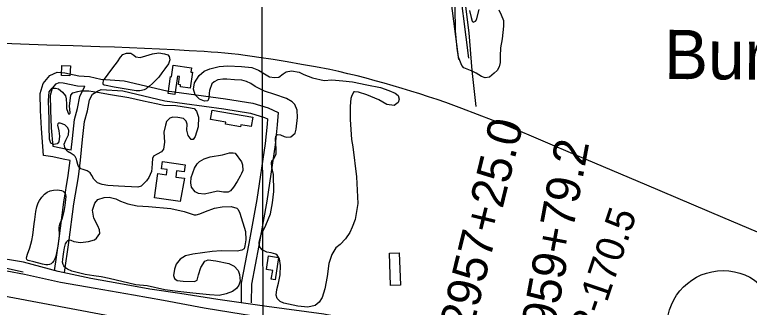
# Model space of a CAD drawing. Extents: x 3392644 to 3430565, y 576657 to 602123.
# Drawn here: x 3406536 to 3408701, y 596686 to 597547 of the extents above; entities that cross this region are included whole.
import ezdxf

# ---------------------------------------------------------------- set-up
doc = ezdxf.new("R2010")
doc.units = 0
for name, color, linetype in [('V-BLDG-OTLN', 7, 'Continuous'), ('V-GRID-MAJR', 7, 'Continuous'), ('V-LEVE-TOET', 7, 'Continuous'), ('V-RAIL-TRAK', 7, 'Continuous'), ('V-RIVR-RANG-IDEN', 7, 'Continuous'), ('V-ROAD-CNTR', 7, 'Continuous'), ('V-ROAD-IDEN', 7, 'Continuous'), ('V-SITE-VEGE', 7, 'Continuous'), ('V-SURV-IDEN', 7, 'Continuous'), ('V-SURV-LINE', 7, 'Continuous'), ('V-TOPO-GNAM-IDEN', 7, 'Continuous'), ('V-TOPO-SHOR', 7, 'Continuous')]:
    doc.layers.add(name, color=color, linetype=linetype)

msp = doc.modelspace()

# ---------------------------------------------------------------- linework, layer by layer
at = {"layer": 'V-BLDG-OTLN'}
for points in [[(3406673.553, 597368.567), (3406674.5870000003, 597397.2880000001), (3406699.589, 597396.389), (3406698.555, 597367.6680000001)], [(3406988.125, 597314.8910000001), (3406995.273, 597364.987), (3406998.099, 597364.581), (3407002.934, 597398.466), (3407056.438, 597390.833), (3407054.651, 597378.301), (3407059.39, 597377.625), (3407052.662, 597330.464), (3407023.894, 597334.5700000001), (3407024.787, 597340.821), (3407018.303, 597341.7440000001), (3407021.667, 597365.341), (3407015.64, 597366.201), (3407007.917, 597312.069)], [(3407117.9560000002, 597266.585), (3407237.963, 597245.398), (3407233.13, 597218.018), (3407202.352, 597223.452), (3407201.3000000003, 597217.49), (3407156.59, 597225.383), (3407157.608, 597231.152), (3407113.088, 597239.01)], [(3407023.328, 596997.617), (3406947.221, 597008.135), (3406957.495, 597079.926), (3406982.94, 597076.284), (3406985.109, 597091.434), (3406968.616, 597093.7930000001), (3406971.651, 597114.998), (3407037.738, 597105.5380000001), (3407034.74, 597084.581), (3407012.859, 597087.712), (3407010.238, 597069.401), (3407035.9050000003, 597065.727)], [(3407277.409, 596796.98), (3407283.826, 596836.98), (3407313.62, 596832.2000000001), (3407303.13, 596766.821), (3407292.008, 596768.605), (3407296.079, 596793.984)], [(3407643.954, 596749.7490000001), (3407640.028, 596845.194), (3407669.173, 596846.392), (3407673.099, 596750.947)]]:
    msp.add_lwpolyline(points, close=True, dxfattribs=at)
at = {"layer": 'V-GRID-MAJR'}
msp.add_spline([(3407318.878, 582082.652), (3407297.732, 588140.684), (3407276.574, 594201.799), (3407255.416, 600262.934), (3407255.4050000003, 600265.9990000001)], degree=3, dxfattribs=at)
at = {"layer": 'V-LEVE-TOET'}
msp.add_lwpolyline([(3406512.0700000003, 596793.118), (3406564.2430000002, 596783.142), (3406670.663, 596760.307), (3406772.719, 596741.799), (3406886.239, 596722.159), (3406974.051, 596706.747), (3407094.304, 596684.371), (3407173.015, 596671.2880000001), (3407300.771, 596650.528), (3407392.536, 596634.74), (3407518.3200000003, 596612.781), (3407619.186, 596595.06), (3407735.883, 596572.272), (3407834.3880000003, 596552.166), (3407966.545, 596519.171), (3408058.357, 596493.504), (3408135.941, 596466.98), (3408223.035, 596436.151), (3408346.943, 596392.052), (3408460.932, 596356.21), (3408620.844, 596303.973), (3408698.023, 596279.819), (3408827.471, 596234.561)], dxfattribs=at)
at = {"layer": 'V-RAIL-TRAK'}
for points in [[(3406630.221, 597457.731), (3406552.295, 597460.5920000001), (3406474.378, 597463.68), (3406445.661, 597464.89), (3406416.957, 597466.332), (3406388.264, 597468.007), (3406359.588, 597469.912), (3406330.924, 597472.0480000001), (3406302.281, 597474.416), (3406273.6580000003, 597477.013), (3406245.056, 597479.843), (3406223.269, 597482.331), (3406201.503, 597485.018), (3406179.7630000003, 597487.908), (3406158.053, 597490.992), (3406136.3680000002, 597494.277), (3406114.717, 597497.761), (3406093.098, 597501.439), (3406071.512, 597505.318), (3406049.965, 597509.393), (3406028.455, 597513.666), (3405996.377, 597520.27), (3405964.34, 597527.059), (3405932.342, 597534.035)], [(3407703.492, 597322.366), (3407677.441, 597330.337), (3407651.329, 597338.109), (3407625.162, 597345.68), (3407598.4760000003, 597352.953), (3407571.728, 597359.99), (3407544.919, 597366.789), (3407518.049, 597373.351), (3407491.1240000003, 597379.6730000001), (3407464.144, 597385.758), (3407422.514, 597393.4500000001), (3407380.838, 597400.884), (3407339.114, 597408.056), (3407297.347, 597414.968), (3407255.537, 597421.618), (3407235.4620000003, 597424.502), (3407215.357, 597427.164), (3407195.225, 597429.605), (3407175.0670000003, 597431.8250000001), (3407154.886, 597433.824), (3407134.682, 597435.602), (3407114.4620000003, 597437.156), (3407094.2260000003, 597438.49), (3407050.239, 597441.152), (3407006.24, 597443.606), (3406962.23, 597445.846), (3406918.2090000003, 597447.876), (3406874.179, 597449.692), (3406830.1410000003, 597451.3), (3406786.094, 597452.693), (3406708.153, 597455.099), (3406630.221, 597457.731)], [(3410848.487, 595972.8200000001), (3410702.544, 596041.373), (3410518.105, 596128.953), (3410303.2, 596230), (3410168.485, 596293.002), (3409982.482, 596373.3740000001), (3409796.079, 596453.346), (3409614.4990000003, 596528.537), (3409424.49, 596609.693), (3409245.304, 596686.095), (3409038.46, 596773.973), (3408820.79, 596867.005), (3408623.568, 596950.527), (3408398.6890000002, 597045.528), (3408194.651, 597132.219), (3407992.221, 597217.719), (3407946.079, 597235.799), (3407899.838, 597253.623), (3407853.497, 597271.186), (3407807.059, 597288.492), (3407781.267, 597297.258), (3407755.404, 597305.824), (3407729.481, 597314.194), (3407703.492, 597322.366)]]:
    msp.add_lwpolyline(points, dxfattribs=at)
at = {"layer": 'V-ROAD-CNTR'}
for points in [[(3407797.315367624, 597812.9983474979), (3407810.6873408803, 597671.926629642), (3407843.67227491, 597415.2351430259)], [(3407826.423309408, 597823.84232581), (3407840.50728124, 597675.2546229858), (3407873.428215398, 597419.0591353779)], [(3406698.9085644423, 597118.0617373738), (3406678.767604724, 597121.567730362), (3406647.980666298, 597128.9337156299), (3406620.906720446, 597132.2747089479), (3406614.1627339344, 597212.60354829), (3406611.7627387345, 597265.0294434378), (3406610.555741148, 597314.8233438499), (3406619.9257224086, 597345.1372832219), (3406638.651684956, 597367.92323765), (3406660.956640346, 597378.4292166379), (3406683.2135958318, 597376.2222210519), (3406724.313513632, 597367.4692385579), (3406755.905450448, 597365.6612421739), (3406789.9583823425, 597357.27325895)], [(3406789.9583823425, 597357.27325895), (3406858.4402453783, 597352.6202682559), (3406983.610995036, 597323.082327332), (3407156.8766485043, 597299.8973737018), (3407237.2364877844, 597286.4444006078), (3407283.115396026, 597272.9474276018), (3407312.062338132, 597259.025455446), (3407309.7003428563, 597222.52852844), (3407303.419355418, 597164.1646451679), (3407279.1944038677, 596998.4309766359), (3407255.0234522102, 596867.812237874), (3407233.531495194, 596753.87446575), (3407232.989496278, 596698.8665757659)], [(3406702.0215582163, 597147.9706775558), (3406684.8355925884, 597150.9616715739), (3406653.32465561, 597158.5016564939), (3406648.762664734, 597159.0646553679), (3406644.1046740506, 597214.5455444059), (3406641.7466787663, 597266.0794413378), (3406640.665680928, 597310.6493521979), (3406646.8456685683, 597330.645312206), (3406657.541647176, 597343.6592861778), (3406666.2426297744, 597347.757277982), (3406678.5956050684, 597346.532280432), (3406720.3095216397, 597337.6492981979), (3406742.4184774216, 597336.3843007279)], [(3406702.020558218, 597147.9706775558), (3406705.535551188, 597182.7646079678), (3406711.9815382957, 597238.876495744), (3406720.803520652, 597271.3694307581), (3406727.86450653, 597306.0763613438), (3406742.4184774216, 597336.3843007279)], [(3406682.1005980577, 596788.64439621), (3406694.9415723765, 596876.8972197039), (3406710.373541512, 596990.520992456), (3406723.171515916, 597069.5558343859), (3406729.2315037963, 597118.845735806), (3406735.3634915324, 597179.544614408), (3406741.5274792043, 597233.202507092), (3406750.00946224, 597264.441444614), (3406756.520449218, 597296.4463806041), (3406764.5004332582, 597313.064347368), (3406779.42440341, 597321.9743295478), (3406790.495381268, 597327.1663191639), (3406853.948254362, 597322.8563277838), (3406978.163005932, 597293.5443864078), (3407152.4086574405, 597270.2274330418), (3407230.502501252, 597257.154459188), (3407272.309417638, 597244.8554837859), (3407280.81840062, 597240.7634919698), (3407279.804402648, 597225.1025232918), (3407273.6534149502, 597167.940637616), (3407249.592463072, 597003.330966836), (3407225.5335111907, 596873.3222268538), (3407203.559555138, 596756.826459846), (3407202.9915562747, 596699.1625751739)], [(3406652.412657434, 596792.9643875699), (3406665.233631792, 596881.0752113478), (3406680.6976008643, 596994.9389836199), (3406693.465575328, 597073.7858259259), (3406698.9085644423, 597118.0617373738)], [(3408814.30533364, 596272.77042796), (3408677.8176066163, 596324.1323252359), (3408480.46600132, 596387.9981975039), (3408442.2370777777, 596402.94516761), (3408280.4794012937, 596453.5480664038), (3408137.417687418, 596502.2879689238), (3408022.9609163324, 596542.3828887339), (3407930.9111004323, 596567.851837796), (3407832.43729738, 596593.7197860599), (3407752.0244582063, 596612.786747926), (3407596.2507697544, 596637.005699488), (3407446.431069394, 596665.430642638), (3407278.475405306, 596688.237597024), (3407134.106694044, 596709.171555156), (3407022.8599165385, 596726.435520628), (3406933.612095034, 596739.577494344), (3406842.981276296, 596756.125461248), (3406760.1604419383, 596770.4994324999), (3406663.545635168, 596791.6153902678), (3406561.9588383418, 596818.880335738), (3406464.997032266, 596834.57930434)]]:
    msp.add_lwpolyline(points, dxfattribs=at)
at = {"layer": 'V-ROAD-IDEN'}
msp.add_circle((3408623.8937746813, 596629.1508197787), 164.9996699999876, dxfattribs=at)
at = {"layer": 'V-SITE-VEGE'}
for points in [[(3407963.0160000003, 597561.357), (3407969.666, 597546.669), (3407976.711, 597530.435), (3407976.791, 597513.006), (3407972.31, 597476.189), (3407967.782, 597449.831), (3407966.733, 597425.0380000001), (3407966.815, 597406.836), (3407963.776, 597393.653), (3407958.015, 597383.169), (3407948.758, 597374.606), (3407935.6410000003, 597363.314), (3407922.091, 597361.706), (3407911.6180000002, 597365.528), (3407895.694, 597374.752), (3407884.512, 597380.8960000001), (3407859.986, 597391.2440000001), (3407853.373, 597397.8), (3407843.966, 597422.157), (3407839.585, 597448.476), (3407835.094, 597499.194), (3407834.003, 597569.2930000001)], [(3407876.6520000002, 597559.4180000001), (3407881.008, 597538.52), (3407884.1520000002, 597528.464), (3407887.6520000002, 597525.382), (3407893.839, 597528.122), (3407896.915, 597532.397), (3407904.915, 597562.256)], [(3407095.574, 597293.151), (3407080.0130000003, 597298.519), (3407067.526, 597310.889), (3407062.785, 597328.35), (3407065.421, 597346.618), (3407079.696, 597368.047), (3407094.009, 597380.929), (3407111.069, 597387.998), (3407138.227, 597394.726), (3407164.241, 597396.784), (3407204.259, 597395.025), (3407234.569, 597392.055), (3407254.025, 597383.986), (3407271.556, 597372.802), (3407286.744, 597363.936), (3407301.514, 597362.064), (3407313.936, 597363.674), (3407327.487, 597373.056), (3407335.483, 597379.171), (3407351.33, 597381.574), (3407374.2120000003, 597377.693), (3407387.704, 597370.998), (3407413.773, 597361.018)], [(3407413.773, 597361.018), (3407447.6, 597353.403), (3407470.12, 597355.447), (3407502.761, 597352.488), (3407531.132, 597349.1190000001), (3407573.509, 597340.38), (3407613.941, 597332.407), (3407638.062, 597323.9720000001), (3407656.74, 597316.675), (3407666.095, 597309.339), (3407668.866, 597298.087), (3407665.798, 597289.137), (3407654.188, 597280.153), (3407632.811, 597283.161), (3407608.669, 597296.258), (3407573.251, 597311.634), (3407549.136, 597318.907), (3407537.09, 597320.402), (3407535.148, 597320.009), (3407529.373, 597309.105), (3407526.303, 597300.547), (3407524.8510000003, 597278.4), (3407524.251, 597239.166), (3407528.404, 597180.145), (3407532.775, 597158.411), (3407543.279, 597069.51), (3407546.738, 596991.839), (3407539.572, 596944.809), (3407530.3540000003, 596921.462), (3407523.434, 596906.282), (3407510.701, 596887.191), (3407494.852, 596870.415), (3407482.467, 596860.648), (3407470.511, 596841.561), (3407461.699, 596815.109), (3407456.827, 596776.2440000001), (3407449.998, 596740.091), (3407441.5670000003, 596715.193), (3407432.697, 596701.169), (3407421.0870000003, 596691.406), (3407400.134, 596686.648), (3407370.6040000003, 596688.846), (3407329.3880000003, 596698.3690000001), (3407317.7120000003, 596703.366), (3407309.131, 596711.484), (3407305.977, 596721.569), (3407308.234, 596737.893), (3407313.583, 596756.9500000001), (3407318.523, 596781.055), (3407318.787, 596808.633), (3407316.366, 596828.433), (3407309.71, 596839.665), (3407305.43, 596841.979), (3407291.428, 596846.188), (3407278.599, 596848.459), (3407264.9760000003, 596854.611), (3407257.5500000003, 596864.679), (3407255.938, 596877.487), (3407261.286, 596897.322), (3407276.2970000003, 596927.688), (3407289.353, 596960.763), (3407295.4220000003, 596993.029), (3407299.927, 597027.233), (3407298.926, 597076.557), (3407293.775, 597098.6730000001), (3407292.167, 597110.707), (3407293.306, 597116.927), (3407299.88, 597123.1730000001), (3407306.808, 597137.188), (3407306.352, 597151.946), (3407304.279, 597180.679), (3407305.793, 597189.621), (3407310.044, 597194.3), (3407318.98, 597193.952), (3407329.492, 597188.564), (3407337.657, 597186.659), (3407350.083, 597187.491), (3407362.076, 597198.421), (3407365.5160000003, 597210.478), (3407369.6350000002, 597244.29), (3407368.758, 597266.427), (3407361.304, 597282.706), (3407353.112, 597290.438), (3407336.752, 597300.463), (3407302.129, 597312.345), (3407272.1750000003, 597322.309), (3407244.146, 597336.165), (3407231.676, 597344.654), (3407219.22, 597350.813), (3407204.832, 597354.243), (3407183.464, 597355.31), (3407160.9250000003, 597357.151), (3407149.274, 597357.098), (3407134.518, 597355.865), (3407123.67, 597349.9890000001), (3407117.096, 597343.358), (3407110.1920000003, 597324.291), (3407109.0640000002, 597316.13), (3407108.353, 597301.368), (3407105.279, 597293.973), (3407095.574, 597293.151)], [(3406730.86, 597322.911), (3406747.078, 597323.277), (3406754.4080000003, 597322.626), (3406779.829, 597319.03), (3406818.3540000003, 597312.757), (3406872.039, 597303.911), (3406915.565, 597293.852), (3406953.0160000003, 597286.108), (3406974.826, 597280.949), (3407010.569, 597279.559), (3407047.882, 597274.291), (3407064.987, 597271.26), (3407071.239, 597263.5210000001), (3407077.5330000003, 597245.683), (3407076.497, 597217.322), (3407067.69, 597188.927), (3407061.517, 597179.964), (3407055.691, 597179.9400000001), (3407046.702, 597191.939), (3407043.137, 597207.461), (3407044.222, 597224.9450000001), (3407041.463, 597233.866), (3407033.659, 597241.599), (3407016.941, 597245.019), (3407002.181, 597245.341), (3406992.4790000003, 597242.578), (3406983.202, 597233.212), (3406980.535, 597221.547), (3406975.577, 597201.327), (3406977.267, 597171.813), (3406974.25, 597151.604), (3406968.073, 597143.42), (3406955.286, 597136.756), (3406945.2120000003, 597130.884), (3406941.359, 597123.876), (3406941.038, 597109.503), (3406940.327, 597095.515), (3406938.8140000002, 597085.797), (3406930.74, 597067.505), (3406923.792, 597058.151), (3406912.966, 597047.225), (3406907.938, 597042.155), (3406898.628, 597039.781), (3406841.128, 597042.2390000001), (3406810.435, 597044.0430000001), (3406792.941, 597047.459), (3406780.102, 597052.061), (3406769.174, 597063.276), (3406763.3000000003, 597074.126), (3406758.217, 597081.482), (3406749.642, 597087.657), (3406737.299, 597091.827), (3406730.446, 597093.944), (3406728.193, 597095.5970000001), (3406725.054, 597098.808), (3406722.494, 597103.095), (3406721.207, 597106.509), (3406719.205, 597116.757), (3406717.619, 597121.736), (3406715.842, 597126.223), (3406713.579, 597129.729), (3406710.632, 597132.9400000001), (3406704.651, 597137.018), (3406698.776, 597140.215), (3406696.4250000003, 597141.671), (3406692.6010000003, 597144.29), (3406689.756, 597146.719), (3406685.324, 597153.179), (3406683.686, 597156.498), (3406681.702, 597165.811), (3406686.305, 597178.261), (3406694.004, 597193.834), (3406695.114, 597206.269), (3406691.968, 597214.412), (3406683.3850000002, 597222.528), (3406669.381, 597227.515), (3406664.326, 597228.269), (3406662.393, 597226.321), (3406662.022, 597222.432), (3406665.598, 597204.966), (3406667.9960000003, 597189.832), (3406665.7460000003, 597172.733), (3406661.111, 597166.884), (3406651.02, 597164.895), (3406642.4560000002, 597169.128), (3406638.517, 597180.763), (3406636.799, 597217.269), (3406636.705, 597238.242), (3406635.284, 597294.169), (3406637.106, 597320.59), (3406645.603, 597331.115), (3406655.702, 597331.162), (3406664.65, 597328.483), (3406676.346, 597318.8250000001), (3406684.937, 597308.378), (3406687.311, 597299.066), (3406688.157, 597283.9230000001), (3406688.214, 597271.105), (3406691.761, 597259.857), (3406694.114, 597255.206), (3406696.4450000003, 597254.829)], [(3406696.4450000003, 597254.829), (3406698.765, 597257.1680000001), (3406698.757, 597259.109), (3406697.119, 597277.746), (3406700.852, 597310.78), (3406707.037, 597317.412), (3406721.394, 597320.973), (3406730.86, 597322.911)]]:
    msp.add_lwpolyline(points, dxfattribs=at)
for points in [[(3406933.223, 597336.983), (3406926.0160000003, 597331.48), (3406922.7060000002, 597328.631), (3406916.761, 597325.866), (3406909.146, 597323.976), (3406904.2660000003, 597323.1730000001), (3406893.811, 597323.2220000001), (3406869.659, 597326.827), (3406829.174, 597334.165), (3406800.4220000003, 597339.604), (3406797.682, 597340.667), (3406796.205, 597343.2000000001), (3406795.9, 597345.934), (3406797.819, 597353.371), (3406824.398, 597390.581), (3406838.302, 597408.1240000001), (3406847.95, 597422.153), (3406854.5160000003, 597429.947), (3406864.983, 597434.269), (3406877.806, 597433.55), (3406886.764, 597428.151), (3406893.002, 597423.132), (3406905.437, 597421.635), (3406922.507, 597426.3740000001), (3406942.295, 597431.512), (3406960.146, 597435.09), (3406976.861, 597432.059), (3406986.585, 597428.993), (3406990.88, 597424.352), (3406992.8710000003, 597413.875), (3406989.039, 597402.203), (3406978.2290000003, 597387.394), (3406968.96, 597375.7000000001), (3406960.473, 597362.843), (3406941.523, 597344.501)], [(3407111.546, 597128.689), (3407148.42, 597134.292), (3407168.591, 597140.6), (3407179.853, 597141.0380000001), (3407185.303, 597139.121), (3407204.447, 597114.349), (3407207.593, 597105.43), (3407207.669, 597088.726), (3407204.603, 597079.3910000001), (3407199.977, 597071.992), (3407191.113, 597056.4130000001), (3407180.705, 597039.275), (3407172.208, 597028.361), (3407164.454, 597024.831), (3407150.861, 597024.767), (3407133.759, 597027.409), (3407112.414, 597023.041), (3407094.5640000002, 597019.074), (3407077.856, 597020.552), (3407067.346, 597025.553), (3407056.4080000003, 597039.099), (3407054.409, 597051.907), (3407056.2770000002, 597068.232), (3407065.861, 597095.851), (3407073.572, 597108.317), (3407080.144, 597115.338), (3407094.48, 597123.171)], [(3406669.518, 596934.409), (3406667.787, 596930.616), (3406666.931, 596926.731), (3406665.889, 596920.9990000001), (3406666.02, 596913.331), (3406667.026, 596905.862), (3406666.684, 596895.8640000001), (3406662.45, 596866.242), (3406656.953, 596836.808), (3406653.984, 596828.448), (3406651.293, 596822.611), (3406647.238, 596817.546), (3406643.08, 596814.13), (3406638.626, 596811.877), (3406633, 596810.88), (3406627.47, 596810.5650000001), (3406617.755, 596812.754), (3406591.71, 596819.428), (3406575.193, 596823.43), (3406573.051, 596824.78), (3406571.49, 596826.713), (3406570.698, 596830.301), (3406571.449, 596835.741), (3406573.555, 596842.253), (3406580.264, 596861.015), (3406586.375, 596882.882), (3406588.829, 596898.131), (3406593.144, 596931.735), (3406594.4420000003, 596944.553), (3406597.832, 596967.763), (3406601.0700000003, 596981.464), (3406605.188, 596993.519), (3406608.361, 597000.134), (3406615.498, 597010.1630000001), (3406623.0300000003, 597018.6410000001), (3406631.1550000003, 597025.084), (3406640.262, 597028.523), (3406650.15, 597030.993), (3406661.504, 597031.724), (3406673.452, 597029.352), (3406678.12, 597027.724), (3406680.651, 597026.086), (3406682.893, 597023.571), (3406685.349, 597017.564), (3406685.953, 597012.424), (3406685.511, 597003.204), (3406683.457, 596985.237), (3406680.041, 596967.8470000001), (3406674.1240000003, 596945.7880000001)], [(3407080.933, 596960.863), (3407098.347, 596968.31), (3407125.057, 596977.737), (3407147.525, 596982.103), (3407173.502, 596982.2220000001), (3407190.1950000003, 596977.645), (3407194.4760000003, 596974.175), (3407199.182, 596962.5650000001), (3407215.707, 596909.135), (3407217.372, 596884.327), (3407214.349, 596866.866), (3407211.677, 596857.937), (3407205.105, 596853.642), (3407191.545, 596851.254), (3407143.849, 596852.2000000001), (3407117.495, 596850.142), (3407060.921, 596842.518), (3407039.233, 596836.992), (3407022.995, 596827.225), (3407011.43, 596812.439), (3407006.455, 596798.072), (3407003.438, 596779.4450000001), (3407006.193, 596770.541), (3407014.362, 596764.3740000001), (3407031.8170000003, 596762.514), (3407065.167, 596761.505), (3407073.287, 596766.193), (3407077.873, 596781.336), (3407084.365, 596803.077), (3407095.91, 596822.128), (3407106.363, 596825.665), (3407128.864, 596822.664), (3407167.284, 596814.698), (3407182.829, 596807.011), (3407194.515, 596794.273), (3407198.447, 596782.659), (3407200.085, 596763.278), (3407195.877, 596751.24), (3407189.716, 596741.52), (3407178.126, 596732.552), (3407159.16, 596725.485), (3407138.631, 596721.126), (3407109.93, 596722.935), (3407060.668, 596727.752), (3407016.832, 596732.593), (3406978.426, 596737.459), (3406926.419, 596748.854), (3406893.061, 596752.193), (3406813.879, 596770.831), (3406790.207, 596775.376), (3406769.258, 596778.382), (3406743.262, 596782.532), (3406703.8140000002, 596792.628), (3406690.795, 596797.9450000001), (3406684.911, 596802.313), (3406682.361, 596804.648), (3406680.096, 596808.447), (3406678.707, 596812.348), (3406676.727, 596818.595), (3406676.985, 596826.412), (3406678.2120000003, 596835.8960000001), (3406680.198, 596849.681), (3406682.494, 596860.929), (3406685.765, 596872.572), (3406687.508, 596876.0970000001), (3406688.863, 596878.64), (3406690.3200000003, 596880.604), (3406692.265, 596882.664), (3406694.897, 596884.045), (3406696.068, 596884.246), (3406701.072, 596883.355), (3406709.864, 596879.697), (3406729.264, 596876.682), (3406753.287, 596879.8960000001), (3406770.714, 596884.6240000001), (3406776.5100000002, 596889.304), (3406786.137, 596903.306), (3406785.703, 596913.772), (3406780.221, 596925.767), (3406768.877, 596947.8150000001), (3406765.2800000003, 596971.839), (3406771.775, 596992.804), (3406781.0300000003, 597003.703), (3406799.228, 597008.8250000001), (3406813.9590000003, 597009.667), (3406833.755, 597004.7170000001), (3406847.3540000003, 596998.5750000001), (3406869.102, 596990.533), (3406896.27, 596984.452), (3406930.011, 596982.279), (3406995.951, 596976.764), (3407034.764, 596967.634), (3407064.663, 596957.689), (3407070.867, 596957.718)]]:
    msp.add_lwpolyline(points, close=True, dxfattribs=at)
at = {"layer": 'V-SURV-LINE'}
msp.add_lwpolyline([(3406267.2356817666, 596764.0210972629), (3407751.8141153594, 596485.3616023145)], dxfattribs=at)
at = {"layer": 'V-TOPO-SHOR'}
for points in [[(3407896.413, 597276.587), (3407884.25, 597383.198), (3407875.186, 597493.327), (3407853.02, 597672.965)], [(3406560.429, 596789.343), (3406398.9220000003, 596824.385), (3406314.913, 596834.954), (3406247.7260000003, 596839.03), (3406188.592, 596838.032), (3406159.394, 596837.1680000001), (3406125.092, 596834.0920000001), (3406007.608, 596821.149), (3405957.9960000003, 596813.62)]]:
    msp.add_lwpolyline(points, dxfattribs=at)

# ---------------------------------------------------------------- texts
at = {"layer": 'V-RIVR-RANG-IDEN'}
msp.add_text('R-170.5', height=82.99999800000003, rotation=71.28453959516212, dxfattribs=at).set_placement((3408243.738, 596587.181))
at = {"layer": 'V-SURV-IDEN'}
for s, height, rotation, p in [('2957+25.0', 100, 76.16194445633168, (3407883.737760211, 596609.2582084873)), ('2959+79.2', 99.99999999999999, 79.44735422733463, (3408113.2557312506, 596544.8459521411))]:
    msp.add_text(s, height=height, rotation=rotation, dxfattribs=at).set_placement(p)
at = {"layer": 'V-TOPO-GNAM-IDEN'}
msp.add_text('Burnside', height=144.99971199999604, rotation=359.68579105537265, dxfattribs=at).set_placement((3408449.9830622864, 597357.775257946))

doc.saveas('drawing.dxf')
